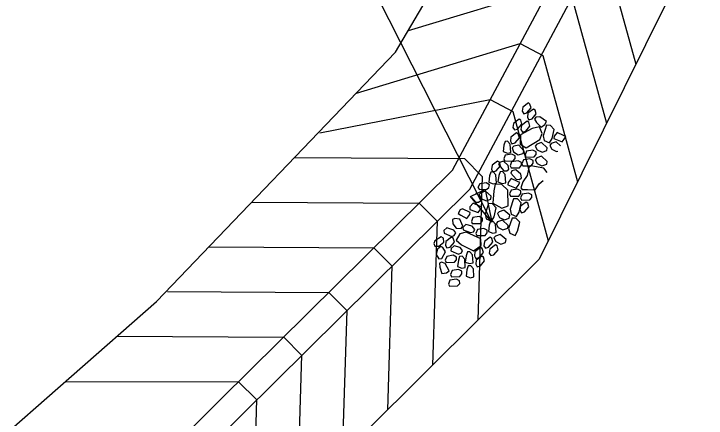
# Model space of a CAD drawing. Extents: x 2384780 to 2405432, y 547869 to 573706.
# Drawn here: x 2401103 to 2401209.8, y 570395.9 to 570458.3 of the extents above; entities that cross this region are included whole.
import ezdxf

# ---------------------------------------------------------------- set-up
doc = ezdxf.new("R2010")
doc.units = 0
for name, color, linetype in [('Old_Level_18', 7, 'Continuous'), ('Old_Level_33', 7, 'Continuous'), ('Old_Level_5', 7, 'Continuous')]:
    doc.layers.add(name, color=color, linetype=linetype)

msp = doc.modelspace()

# ---------------------------------------------------------------- linework, layer by layer
at = {"layer": 'Old_Level_18'}
for points in [[(2401085.6, 570379.36), (2401124.98, 570413.93), (2401161.89, 570452.42), (2401185.47, 570492.52)], [(2401103.4, 570367.38), (2401134.93, 570398.85), (2401170.65, 570434.2), (2401194.98, 570479.7)], [(2401101.54, 570359.89), (2401138.26, 570396.55), (2401173.34, 570431.27), (2401197.94, 570477.37)], [(2401169.05, 570464.6), (2401190.36, 570471.06), (2401193.82, 570469.21), (2401198.95, 570450.56)], [(2401207.04, 570466.89), (2401184.03, 570420.46), (2401148.38, 570385.02), (2401107.65, 570345.09)], [(2401163.86, 570455.79), (2401185.74, 570462.42), (2401189.2, 570460.56), (2401194.44, 570441.48)], [(2401155.83, 570446.11), (2401181.11, 570453.77), (2401184.58, 570451.92), (2401189.94, 570432.39)], [(2401150.2, 570439.95), (2401176.49, 570445.13), (2401179.95, 570443.28), (2401185.44, 570423.31)], [(2401146.29, 570436.16), (2401172.49, 570436.02), (2401175.25, 570433.23), (2401174.55, 570411.04)], [(2401139.68, 570429.26), (2401165.52, 570429.12), (2401168.28, 570426.33), (2401167.58, 570404.11)], [(2401133.06, 570422.36), (2401158.55, 570422.23), (2401161.31, 570419.44), (2401160.62, 570397.18)], [(2401126.72, 570415.46), (2401151.58, 570415.33), (2401154.35, 570412.54), (2401153.65, 570390.25)], [(2401118.88, 570408.57), (2401144.62, 570408.44), (2401147.38, 570405.65), (2401146.68, 570383.34)], [(2401110.91, 570401.58), (2401137.64, 570401.55), (2401140.41, 570398.78), (2401139.81, 570376.61)]]:
    msp.add_lwpolyline(points, dxfattribs=at)
msp.add_arc((2403325.49, 567699.79), 3328.44, 124.81183, 134.3711, dxfattribs=at)
at = {"layer": 'Old_Level_33'}
for points in [[(2401181.65, 570442.93), (2401182.14, 570443.06), (2401182.79, 570443.83), (2401182.62, 570444.42), (2401182.37, 570444.58), (2401181.5, 570443.93), (2401181.42, 570443.3), (2401181.65, 570442.93)], [(2401182.45, 570441.99), (2401182.94, 570442.13), (2401183.59, 570442.89), (2401183.42, 570443.49), (2401183.16, 570443.65), (2401182.29, 570443), (2401182.22, 570442.36), (2401182.45, 570441.99)], [(2401180.21, 570440.42), (2401180.71, 570440.55), (2401181.36, 570441.31), (2401181.19, 570441.91), (2401180.93, 570442.07), (2401180.06, 570441.42), (2401179.99, 570440.79), (2401180.21, 570440.42)], [(2401181.46, 570440.1), (2401181.96, 570440.24), (2401182.6, 570441), (2401182.43, 570441.6), (2401182.18, 570441.76), (2401181.31, 570441.11), (2401181.23, 570440.48), (2401181.46, 570440.1)], [(2401183.3, 570442.09), (2401183.64, 570441.57), (2401184.32, 570440.87), (2401184.93, 570441.24), (2401185.17, 570441.72), (2401184.12, 570442.45), (2401183.5, 570442.41), (2401183.3, 570442.09)], [(2401184.08, 570440.91), (2401182.97, 570440.64), (2401181.16, 570439.67), (2401181.11, 570438.24), (2401182.03, 570437.68), (2401184.15, 570438.94), (2401184.49, 570439.86), (2401184.08, 570440.91)], [(2401185.65, 570438.42), (2401186.04, 570439.09), (2401186.37, 570440.5), (2401185.78, 570441.12), (2401185.18, 570441.14), (2401184.66, 570439.53), (2401184.83, 570438.77), (2401185.65, 570438.42)], [(2401179.84, 570438.3), (2401180.33, 570438.44), (2401180.98, 570439.2), (2401180.81, 570439.8), (2401180.55, 570439.96), (2401179.68, 570439.31), (2401179.61, 570438.68), (2401179.84, 570438.3)], [(2401188.15, 570439.42), (2401187.78, 570439.58), (2401186.82, 570440.03), (2401186.33, 570439.45), (2401186.32, 570439.08), (2401187.58, 570438.56), (2401187.91, 570438.97), (2401188.15, 570439.42)], [(2401178.81, 570438.66), (2401178.59, 570438.07), (2401178.46, 570437.1), (2401179.13, 570436.85), (2401179.66, 570436.96), (2401179.58, 570438.24), (2401179.16, 570438.7), (2401178.81, 570438.66)], [(2401183.43, 570437.94), (2401183.72, 570437.36), (2401184.48, 570436.98), (2401185.23, 570437.24), (2401185.29, 570437.67), (2401184.39, 570438.46), (2401183.67, 570438.22), (2401183.43, 570437.94)], [(2401187.32, 570437.97), (2401186.64, 570438.57), (2401185.91, 570438.33), (2401185.67, 570438.04)], [(2401179.86, 570437.66), (2401180.09, 570437.06), (2401180.8, 570436.59), (2401181.57, 570436.76), (2401181.69, 570437.18), (2401180.88, 570438.07), (2401180.13, 570437.92), (2401179.86, 570437.66)], [(2401183.58, 570437.05), (2401183.07, 570437.32), (2401182.08, 570437.15), (2401181.85, 570436.56), (2401182, 570436.22), (2401183.27, 570436.26), (2401183.59, 570436.65), (2401183.58, 570437.05)], [(2401185.67, 570438.04), (2401185.97, 570437.47), (2401186.73, 570437.09), (2401186.92, 570437.16)], [(2401180.31, 570436.42), (2401179.81, 570436.69), (2401178.81, 570436.53), (2401178.58, 570435.94), (2401178.73, 570435.59), (2401180, 570435.63), (2401180.32, 570436.02), (2401180.31, 570436.42)], [(2401183.41, 570435.83), (2401183.71, 570435.26), (2401184.47, 570434.88), (2401185.21, 570435.14), (2401185.28, 570435.57), (2401184.38, 570436.36), (2401183.65, 570436.12), (2401183.41, 570435.83)], [(2401176.91, 570433.96), (2401177.41, 570434.09), (2401178.06, 570434.86), (2401177.89, 570435.45), (2401177.63, 570435.61), (2401176.76, 570434.96), (2401176.69, 570434.33), (2401176.91, 570433.96)], [(2401179.38, 570434.35), (2401179.27, 570434.91), (2401178.52, 570435.59), (2401177.92, 570435.39), (2401177.75, 570435.06), (2401178.57, 570434.1), (2401179.07, 570434.09), (2401179.38, 570434.35)], [(2401181.29, 570435.38), (2401180.78, 570435.65), (2401179.79, 570435.49), (2401179.56, 570434.89), (2401179.71, 570434.55), (2401180.98, 570434.59), (2401181.3, 570434.98), (2401181.29, 570435.38)], [(2401183.1, 570435.69), (2401182.59, 570435.96), (2401181.6, 570435.79), (2401181.37, 570435.2), (2401181.52, 570434.86), (2401182.79, 570434.9), (2401183.11, 570435.29), (2401183.1, 570435.69)], [(2401178, 570433.96), (2401177.81, 570433.37), (2401177.67, 570432.4), (2401178.34, 570432.15), (2401178.87, 570432.26), (2401178.79, 570433.54), (2401178.38, 570434), (2401178, 570433.96)], [(2401181.3, 570433.05), (2401181.2, 570433.61), (2401180.45, 570434.28), (2401179.84, 570434.09), (2401179.67, 570433.76), (2401180.49, 570432.8), (2401181, 570432.79), (2401181.3, 570433.05)], [(2401184.77, 570434.52), (2401182.76, 570434.9), (2401182.43, 570434.63), (2401182.17, 570433.38), (2401181.51, 570432.4), (2401181.22, 570431.5), (2401181.39, 570431.2), (2401182.24, 570431.24), (2401183.41, 570431.15), (2401184.02, 570432.1), (2401184.67, 570432.61)], [(2401185.28, 570433.84), (2401184.77, 570434.52)], [(2401176.6, 570433.92), (2401176.38, 570433.32), (2401176.25, 570432.35), (2401176.92, 570432.1), (2401177.45, 570432.21), (2401177.36, 570433.49), (2401176.95, 570433.95), (2401176.6, 570433.92)], [(2401176.35, 570431.97), (2401175.84, 570432.26), (2401174.86, 570432.08), (2401174.58, 570431.52), (2401174.81, 570431.21), (2401175.98, 570431.26), (2401176.27, 570431.53), (2401176.35, 570431.97)], [(2401177.25, 570432.06), (2401177.04, 570431.04), (2401176.88, 570429.09), (2401178.26, 570428.32), (2401179.24, 570428.72), (2401179.22, 570431.12), (2401178.3, 570432), (2401177.25, 570432.06)], [(2401181.05, 570432.29), (2401180.68, 570432.45), (2401179.72, 570432.91), (2401179.23, 570432.32), (2401179.22, 570431.95), (2401180.48, 570431.43), (2401180.82, 570431.85), (2401181.05, 570432.29)], [(2401174.78, 570430.44), (2401175.08, 570429.86), (2401175.84, 570429.49), (2401176.58, 570429.75), (2401176.65, 570430.18), (2401175.75, 570430.97), (2401175.03, 570430.73), (2401174.78, 570430.44)], [(2401181.21, 570431.02), (2401180.71, 570431.29), (2401179.71, 570431.12), (2401179.48, 570430.53), (2401179.63, 570430.19), (2401180.9, 570430.22), (2401181.22, 570430.61), (2401181.21, 570431.02)], [(2401173.58, 570430), (2401174.2, 570429.27), (2401174.7, 570429.27), (2401175.01, 570429.53)], [(2401175.01, 570429.53), (2401174.91, 570430.09), (2401174.26, 570430.67)], [(2401180.54, 570427.07), (2401180.93, 570427.73), (2401181.25, 570429.15), (2401180.67, 570429.76), (2401180.07, 570429.78), (2401179.55, 570428.17), (2401179.72, 570427.42), (2401180.54, 570427.07)], [(2401182.91, 570430.41), (2401182.41, 570430.68), (2401181.41, 570430.52), (2401181.18, 570429.93), (2401181.33, 570429.59), (2401182.6, 570429.62), (2401182.92, 570430.01), (2401182.91, 570430.41)], [(2401175.18, 570428.5), (2401174.81, 570428.66), (2401173.85, 570429.12), (2401173.36, 570428.54), (2401173.35, 570428.16), (2401174.61, 570427.65), (2401174.94, 570428.06), (2401175.18, 570428.5)], [(2401176.69, 570426.32), (2401177.09, 570426.99), (2401177.41, 570428.4), (2401176.83, 570429.02), (2401176.23, 570429.04), (2401175.7, 570427.43), (2401175.88, 570426.67), (2401176.69, 570426.32)], [(2401181.3, 570427.64), (2401181.79, 570427.78), (2401182.44, 570428.54), (2401182.27, 570429.13), (2401182.02, 570429.29), (2401181.15, 570428.65), (2401181.07, 570428.01), (2401181.3, 570427.64)], [(2401171.56, 570427.52), (2401171.96, 570427.25), (2401172.89, 570426.74), (2401173.35, 570427.35), (2401173.38, 570427.67), (2401172.23, 570428.26), (2401171.84, 570428.1), (2401171.56, 570427.52)], [(2401177.63, 570427.5), (2401177.93, 570426.92), (2401178.69, 570426.55), (2401179.43, 570426.8), (2401179.5, 570427.24), (2401178.6, 570428.03), (2401177.87, 570427.79), (2401177.63, 570427.5)], [(2401170.67, 570426.58), (2401170.7, 570425.94), (2401171.22, 570425.26), (2401171.99, 570425.19), (2401172.24, 570425.55), (2401171.78, 570426.66), (2401171.01, 570426.73), (2401170.67, 570426.58)], [(2401175.29, 570426.79), (2401174.79, 570427.06), (2401173.8, 570426.89), (2401173.57, 570426.3), (2401173.72, 570425.96), (2401174.98, 570425.99), (2401175.31, 570426.38), (2401175.29, 570426.79)], [(2401180.31, 570424.11), (2401180.71, 570424.77), (2401181.03, 570426.18), (2401180.45, 570426.8), (2401179.85, 570426.82), (2401179.32, 570425.21), (2401179.5, 570424.46), (2401180.31, 570424.11)], [(2401174.12, 570425.07), (2401173.71, 570425.56), (2401172.74, 570425.81), (2401172.28, 570425.38), (2401172.32, 570425), (2401173.43, 570424.56), (2401173.88, 570424.7), (2401174.12, 570425.07)], [(2401176.53, 570426.31), (2401176.34, 570425.72), (2401176.21, 570424.75), (2401176.88, 570424.5), (2401177.41, 570424.61), (2401177.32, 570425.89), (2401176.91, 570426.35), (2401176.53, 570426.31)], [(2401177.39, 570425.94), (2401177.69, 570425.37), (2401178.45, 570424.99), (2401179.19, 570425.25), (2401179.26, 570425.68), (2401178.36, 570426.47), (2401177.63, 570426.23), (2401177.39, 570425.94)], [(2401171.16, 570424.54), (2401170.85, 570424.93), (2401169.79, 570425.31), (2401169.32, 570424.88), (2401169.38, 570424.5), (2401170.54, 570423.99), (2401170.92, 570424.1), (2401171.16, 570424.54)], [(2401171.21, 570423.42), (2401172.06, 570422.68), (2401173.91, 570421.77), (2401175.1, 570422.56), (2401175.02, 570423.63), (2401172.76, 570424.62), (2401171.82, 570424.38), (2401171.21, 570423.42)], [(2401176, 570424.93), (2401175.5, 570425.2), (2401174.5, 570425.03), (2401174.28, 570424.44), (2401174.43, 570424.1), (2401175.69, 570424.14), (2401176.01, 570424.53), (2401176, 570424.93)], [(2401167.96, 570422.49), (2401168.55, 570422.48), (2401169.32, 570423.11), (2401169.29, 570423.73), (2401168.94, 570423.9), (2401167.94, 570423.29), (2401167.81, 570422.91), (2401167.96, 570422.49)], [(2401169.81, 570422.2), (2401170.31, 570422.33), (2401170.96, 570423.1), (2401170.79, 570423.69), (2401170.53, 570423.85), (2401169.66, 570423.21), (2401169.59, 570422.57), (2401169.81, 570422.2)], [(2401175.75, 570422.18), (2401176.24, 570422.32), (2401176.89, 570423.08), (2401176.72, 570423.68), (2401176.47, 570423.84), (2401175.6, 570423.19), (2401175.52, 570422.55), (2401175.75, 570422.18)], [(2401177.06, 570423.74), (2401177.36, 570423.17), (2401178.12, 570422.79), (2401178.86, 570423.05), (2401178.93, 570423.48), (2401178.03, 570424.27), (2401177.3, 570424.03), (2401177.06, 570423.74)], [(2401168.86, 570422.44), (2401168.36, 570422.02), (2401168.16, 570421.2), (2401168.57, 570420.53), (2401169.01, 570420.56), (2401169.59, 570421.61), (2401169.19, 570422.27), (2401168.86, 570422.44)], [(2401172.2, 570421.81), (2401171.86, 570422.27), (2401170.9, 570422.55), (2401170.44, 570422.11), (2401170.42, 570421.74), (2401171.58, 570421.23), (2401172.04, 570421.44), (2401172.2, 570421.81)], [(2401174.28, 570420.59), (2401174.78, 570420.73), (2401175.43, 570421.49), (2401175.26, 570422.09), (2401175, 570422.25), (2401174.13, 570421.6), (2401174.05, 570420.97), (2401174.28, 570420.59)], [(2401176.56, 570421.02), (2401177.06, 570421.16), (2401177.71, 570421.92), (2401177.54, 570422.52), (2401177.28, 570422.68), (2401176.41, 570422.03), (2401176.33, 570421.39), (2401176.56, 570421.02)], [(2401172.97, 570421.59), (2401172.77, 570420.99), (2401172.64, 570420.02), (2401173.31, 570419.78), (2401173.84, 570419.88), (2401173.75, 570421.16), (2401173.34, 570421.62), (2401172.97, 570421.59)], [(2401171.28, 570420.79), (2401170.78, 570421.06), (2401169.78, 570420.9), (2401169.55, 570420.3), (2401169.7, 570419.96), (2401170.97, 570420), (2401171.29, 570420.39), (2401171.28, 570420.79)], [(2401171.76, 570420.9), (2401171.57, 570420.31), (2401171.44, 570419.34), (2401172.11, 570419.09), (2401172.63, 570419.2), (2401172.55, 570420.48), (2401172.14, 570420.94), (2401171.76, 570420.9)], [(2401174.48, 570419.3), (2401174.97, 570419.43), (2401175.62, 570420.2), (2401175.45, 570420.79), (2401175.19, 570420.95), (2401174.32, 570420.3), (2401174.25, 570419.67), (2401174.48, 570419.3)], [(2401168.64, 570419.83), (2401168.73, 570419.21), (2401169.03, 570418.27), (2401169.74, 570418.34), (2401170.17, 570418.67), (2401169.54, 570419.78), (2401168.97, 570420.02), (2401168.64, 570419.83)], [(2401173.09, 570419.42), (2401172.89, 570418.83), (2401172.76, 570417.86), (2401173.43, 570417.61), (2401173.96, 570417.72), (2401173.88, 570419), (2401173.47, 570419.46), (2401173.09, 570419.42)], [(2401172.11, 570418.59), (2401171.6, 570418.86), (2401170.61, 570418.7), (2401170.38, 570418.11), (2401170.53, 570417.76), (2401171.8, 570417.8), (2401172.12, 570418.19), (2401172.11, 570418.59)], [(2401171.77, 570417.12), (2401171.27, 570417.39), (2401170.27, 570417.22), (2401170.04, 570416.63), (2401170.19, 570416.29), (2401171.46, 570416.33), (2401171.78, 570416.71), (2401171.77, 570417.12)]]:
    msp.add_lwpolyline(points, dxfattribs=at)
at = {"layer": 'Old_Level_5'}
msp.add_line((2401176.74, 570426.19), (2401129.83, 570518.62), dxfattribs=at)
msp.add_lwpolyline([(2401175.68, 570431.23), (2401176.74, 570426.19), (2401173.43, 570430.15)], close=True, dxfattribs=at)

doc.saveas('drawing.dxf')
